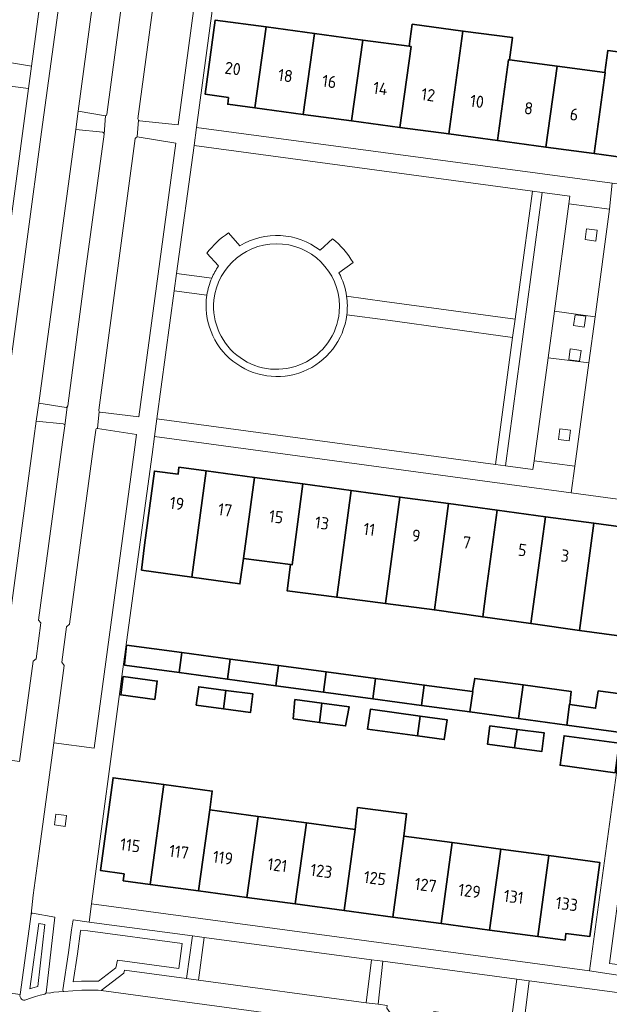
# Model space of a CAD drawing. Extents: x 150256 to 156914, y 461459 to 469481.
# Tile 585 of 656: x 154699 to 154764, y 467846 to 467956. Entities that reach past the tile are written whole.
import ezdxf
from ezdxf.enums import TextEntityAlignment as Align

# ---------------------------------------------------------------- set-up
doc = ezdxf.new("R2010")
doc.units = 0
doc.header["$LTSCALE"] = 0.75
for name, color, linetype, lineweight in [('B-RO-GR-BEPLANTING_CULTUUR_HEESTERS-GV', 251, 'CONTINUOUS', 18), ('B-RO-GR-GROENVOORZIENING-GV', 251, 'CONTINUOUS', 18), ('B-RO-OG-BEBOUWING-GV', 6, 'CONTINUOUS', 35), ('B-RO-OG-BEBOUWING-T18', 1, 'CONTINUOUS', 18), ('B-RO-OG-TERREIN_CULTUURSCHEIDING-GV', 251, 'CONTINUOUS', 18), ('B-RO-VH-VERHARDING_ASFALT-GV', 251, 'CONTINUOUS', 18), ('B-RO-VH-VERHARDING_BETON-GV', 251, 'CONTINUOUS', 18), ('B-RO-VH-VERHARDING_BETONSTRAATSTEEN-GV', 251, 'CONTINUOUS', 18), ('B-RO-VH-VERHARDING_HALFVERHARDING_GRIND-GV', 251, 'CONTINUOUS', 18), ('B-RO-VH-VERHARDING_TEGEL-GV', 251, 'CONTINUOUS', 18), ('B-RO-VH-VERHARDING_TEGEL_RUBBER-GV', 251, 'CONTINUOUS', 18)]:
    doc.layers.add(name, color=color, linetype=linetype, lineweight=lineweight)
doc.styles.add('NLCS-ISO-M200-T18', font='NLCS-ISO.ttf', dxfattribs={"height": 360})

msp = doc.modelspace()

# ---------------------------------------------------------------- linework, layer by layer
at = {"layer": 'B-RO-GR-BEPLANTING_CULTUUR_HEESTERS-GV'}
msp.add_lwpolyline([(154755.898, 467906.652), (154757.436, 467918.058), (154758.136, 467923.244), (154759.742, 467935.151), (154759.846, 467935.988), (154756.794, 467936.401), (154752.713, 467906.111), (154755.735, 467905.704)], close=True, dxfattribs=at)
msp.add_lwpolyline([(154755.898, 467906.652), (154757.436, 467918.058), (154758.136, 467923.244), (154759.742, 467935.151), (154759.846, 467935.988), (154756.794, 467936.401), (154752.713, 467906.111), (154755.735, 467905.704)], close=True, dxfattribs=at)
at = {"layer": 'B-RO-GR-GROENVOORZIENING-GV'}
for points in [[(154761.529, 467931.179), (154762.718, 467931.017), (154762.878, 467932.208), (154761.689, 467932.367)], [(154761.529, 467931.179), (154762.718, 467931.017), (154762.878, 467932.208), (154761.689, 467932.367)], [(154760.263, 467921.65), (154761.452, 467921.488), (154761.612, 467922.679), (154760.423, 467922.838)], [(154760.263, 467921.65), (154761.452, 467921.488), (154761.612, 467922.679), (154760.423, 467922.838)], [(154759.738, 467917.869), (154760.927, 467917.707), (154761.087, 467918.898), (154759.898, 467919.057)], [(154759.738, 467917.869), (154760.927, 467917.707), (154761.087, 467918.898), (154759.898, 467919.057)], [(154758.59, 467909.029), (154759.779, 467908.867), (154759.939, 467910.058), (154758.75, 467910.217)], [(154758.59, 467909.029), (154759.779, 467908.867), (154759.939, 467910.058), (154758.75, 467910.217)], [(154702.808, 467866.314), (154703.999, 467866.163), (154704.149, 467867.355), (154702.959, 467867.503)], [(154702.808, 467866.314), (154703.999, 467866.163), (154704.149, 467867.355), (154702.959, 467867.503)]]:
    msp.add_lwpolyline(points, close=True, dxfattribs=at)
at = {"layer": 'B-RO-OG-BEBOUWING-GV'}
for points in [[(154724.986, 467945.762), (154726.226, 467954.733), (154720.597, 467955.493), (154719.489, 467947.285), (154722.061, 467946.913), (154721.981, 467946.166)], [(154724.986, 467945.762), (154726.226, 467954.733), (154720.597, 467955.493), (154719.489, 467947.285), (154722.061, 467946.913), (154721.981, 467946.166)], [(154726.226, 467954.733), (154724.986, 467945.762), (154730.336, 467945.042), (154731.568, 467954.013)], [(154726.226, 467954.733), (154724.986, 467945.762), (154730.336, 467945.042), (154731.568, 467954.013)], [(154742.072, 467952.595), (154742.271, 467952.568), (154741.042, 467943.602), (154746.446, 467942.875), (154747.68, 467951.838), (154748.017, 467954.285), (154742.398, 467955.038)], [(154742.072, 467952.595), (154742.271, 467952.568), (154741.042, 467943.602), (154746.446, 467942.875), (154747.68, 467951.838), (154748.017, 467954.285), (154742.398, 467955.038)], [(154735.692, 467944.322), (154736.93, 467953.289), (154731.568, 467954.013), (154730.336, 467945.042)], [(154735.692, 467944.322), (154736.93, 467953.289), (154731.568, 467954.013), (154730.336, 467945.042)], [(154751.847, 467942.148), (154753.074, 467951.11), (154753.159, 467951.099), (154753.506, 467953.549), (154748.017, 467954.285), (154747.68, 467951.838), (154746.446, 467942.875)], [(154751.847, 467942.148), (154753.074, 467951.11), (154753.159, 467951.099), (154753.506, 467953.549), (154748.017, 467954.285), (154747.68, 467951.838), (154746.446, 467942.875)], [(154741.042, 467943.602), (154742.271, 467952.568), (154742.072, 467952.595), (154736.93, 467953.289), (154735.692, 467944.322)], [(154741.042, 467943.602), (154742.271, 467952.568), (154742.072, 467952.595), (154736.93, 467953.289), (154735.692, 467944.322)], [(154767.907, 467939.988), (154769.136, 467948.943), (154769.378, 467950.706), (154769.319, 467950.714), (154769.446, 467951.422), (154764.041, 467952.125), (154763.72, 467949.674), (154763.777, 467949.666), (154762.552, 467940.708)], [(154767.907, 467939.988), (154769.136, 467948.943), (154769.378, 467950.706), (154769.319, 467950.714), (154769.446, 467951.422), (154764.041, 467952.125), (154763.72, 467949.674), (154763.777, 467949.666), (154762.552, 467940.708)], [(154758.433, 467950.387), (154753.159, 467951.099), (154753.074, 467951.11), (154751.847, 467942.148), (154757.2, 467941.428)], [(154758.433, 467950.387), (154753.159, 467951.099), (154753.074, 467951.11), (154751.847, 467942.148), (154757.2, 467941.428)], [(154758.433, 467950.387), (154757.2, 467941.428), (154762.552, 467940.708), (154763.777, 467949.666), (154763.72, 467949.674)], [(154758.433, 467950.387), (154757.2, 467941.428), (154762.552, 467940.708), (154763.777, 467949.666), (154763.72, 467949.674)], [(154718.015, 467893.771), (154719.581, 467905.54), (154716.569, 467905.947), (154716.491, 467905.174), (154713.866, 467905.523), (154712.776, 467897.329), (154712.439, 467894.547)], [(154718.015, 467893.771), (154719.581, 467905.54), (154716.569, 467905.947), (154716.491, 467905.174), (154713.866, 467905.523), (154712.776, 467897.329), (154712.439, 467894.547)], [(154724.931, 467904.818), (154719.581, 467905.54), (154718.015, 467893.771), (154723.331, 467893.032), (154723.738, 467895.854)], [(154724.931, 467904.818), (154719.581, 467905.54), (154718.015, 467893.771), (154723.331, 467893.032), (154723.738, 467895.854)], [(154730.285, 467904.096), (154724.931, 467904.818), (154723.738, 467895.854), (154728.912, 467895.158), (154729.095, 467895.133)], [(154730.285, 467904.096), (154724.931, 467904.818), (154723.738, 467895.854), (154728.912, 467895.158), (154729.095, 467895.133)], [(154734.054, 467891.554), (154735.633, 467903.374), (154730.285, 467904.096), (154729.095, 467895.133), (154728.912, 467895.158), (154728.547, 467892.274)], [(154734.054, 467891.554), (154735.633, 467903.374), (154730.285, 467904.096), (154729.095, 467895.133), (154728.912, 467895.158), (154728.547, 467892.274)], [(154735.633, 467903.374), (154734.054, 467891.554), (154739.462, 467890.847), (154741.035, 467902.645)], [(154735.633, 467903.374), (154734.054, 467891.554), (154739.462, 467890.847), (154741.035, 467902.645)], [(154741.035, 467902.645), (154739.462, 467890.847), (154744.857, 467890.141), (154745.235, 467892.962), (154746.434, 467901.916)], [(154741.035, 467902.645), (154739.462, 467890.847), (154744.857, 467890.141), (154745.235, 467892.962), (154746.434, 467901.916)], [(154751.788, 467901.193), (154746.434, 467901.916), (154745.235, 467892.962), (154744.857, 467890.141), (154750.212, 467889.373), (154750.212, 467889.374), (154750.594, 467892.241)], [(154751.788, 467901.193), (154746.434, 467901.916), (154745.235, 467892.962), (154744.857, 467890.141), (154750.212, 467889.373), (154750.212, 467889.374), (154750.594, 467892.241)], [(154755.545, 467888.626), (154757.137, 467900.471), (154751.788, 467901.193), (154750.594, 467892.241), (154750.212, 467889.374)], [(154755.545, 467888.626), (154757.137, 467900.471), (154751.788, 467901.193), (154750.594, 467892.241), (154750.212, 467889.374)], [(154755.545, 467888.626), (154760.908, 467887.874), (154762.491, 467899.749), (154757.137, 467900.471)], [(154755.545, 467888.626), (154760.908, 467887.874), (154762.491, 467899.749), (154757.137, 467900.471)], [(154760.908, 467887.874), (154766.375, 467887.107), (154766.927, 467890.043), (154766.891, 467890.048), (154767.997, 467898.241), (154765.389, 467898.58), (154765.49, 467899.344), (154762.491, 467899.749)], [(154760.908, 467887.874), (154766.375, 467887.107), (154766.927, 467890.043), (154766.891, 467890.048), (154767.997, 467898.241), (154765.389, 467898.58), (154765.49, 467899.344), (154762.491, 467899.749)], [(154716.608, 467883.201), (154716.903, 467885.42), (154710.779, 467886.242), (154710.547, 467884.134), (154710.535, 467884.025)], [(154716.608, 467883.201), (154716.903, 467885.42), (154710.779, 467886.242), (154710.547, 467884.134), (154710.535, 467884.025)], [(154716.903, 467885.42), (154716.608, 467883.201), (154721.944, 467882.477), (154722.248, 467884.703)], [(154716.903, 467885.42), (154716.608, 467883.201), (154721.944, 467882.477), (154722.248, 467884.703)], [(154727.317, 467881.748), (154727.614, 467883.983), (154722.248, 467884.703), (154721.944, 467882.477)], [(154727.317, 467881.748), (154727.614, 467883.983), (154722.248, 467884.703), (154721.944, 467882.477)], [(154732.574, 467881.034), (154732.89, 467883.275), (154727.614, 467883.983), (154727.317, 467881.748)], [(154732.574, 467881.034), (154732.89, 467883.275), (154727.614, 467883.983), (154727.317, 467881.748)], [(154713.903, 467880.215), (154714.182, 467882.249), (154710.411, 467882.76), (154710.132, 467880.726)], [(154713.903, 467880.215), (154714.182, 467882.249), (154710.411, 467882.76), (154710.132, 467880.726)], [(154738.055, 467880.29), (154738.355, 467882.541), (154732.89, 467883.275), (154732.574, 467881.034)], [(154738.055, 467880.29), (154738.355, 467882.541), (154732.89, 467883.275), (154732.574, 467881.034)], [(154721.519, 467879.188), (154721.783, 467881.231), (154718.776, 467881.637), (154718.501, 467879.595)], [(154721.519, 467879.188), (154721.783, 467881.231), (154718.776, 467881.637), (154718.501, 467879.595)], [(154738.355, 467882.541), (154738.055, 467880.29), (154743.423, 467879.562), (154743.739, 467881.819)], [(154738.355, 467882.541), (154738.055, 467880.29), (154743.423, 467879.562), (154743.739, 467881.819)], [(154748.764, 467878.837), (154749.102, 467881.1), (154749.069, 467881.104), (154743.739, 467881.819), (154743.423, 467879.562)], [(154748.764, 467878.837), (154749.102, 467881.1), (154749.069, 467881.104), (154743.739, 467881.819), (154743.423, 467879.562)], [(154754.181, 467878.102), (154754.678, 467881.824), (154749.319, 467882.545), (154749.069, 467881.104), (154749.102, 467881.1), (154748.764, 467878.837)], [(154754.181, 467878.102), (154754.678, 467881.824), (154749.319, 467882.545), (154749.069, 467881.104), (154749.102, 467881.1), (154748.764, 467878.837)], [(154754.181, 467878.102), (154759.509, 467877.379), (154759.816, 467879.683), (154759.859, 467879.678), (154759.964, 467880.788), (154759.994, 467881.11), (154754.678, 467881.824)], [(154754.181, 467878.102), (154759.509, 467877.379), (154759.816, 467879.683), (154759.859, 467879.678), (154759.964, 467880.788), (154759.994, 467881.11), (154754.678, 467881.824)], [(154721.519, 467879.188), (154724.502, 467878.785), (154724.777, 467880.827), (154721.783, 467881.231)], [(154721.519, 467879.188), (154724.502, 467878.785), (154724.777, 467880.827), (154721.783, 467881.231)], [(154759.509, 467877.379), (154765.48, 467876.569), (154765.506, 467876.771), (154766.021, 467880.758), (154762.994, 467881.164), (154762.697, 467879.245), (154759.859, 467879.678), (154759.816, 467879.683)], [(154759.509, 467877.379), (154765.48, 467876.569), (154765.506, 467876.771), (154766.021, 467880.758), (154762.994, 467881.164), (154762.697, 467879.245), (154759.859, 467879.678), (154759.816, 467879.683)], [(154732.138, 467877.686), (154732.413, 467879.798), (154729.418, 467880.205), (154729.23, 467878.087)], [(154732.138, 467877.686), (154732.413, 467879.798), (154729.418, 467880.205), (154729.23, 467878.087)], [(154732.413, 467879.798), (154732.138, 467877.686), (154735.03, 467877.287), (154735.424, 467879.389)], [(154732.413, 467879.798), (154732.138, 467877.686), (154735.03, 467877.287), (154735.424, 467879.389)], [(154743, 467876.184), (154743.275, 467878.378), (154737.781, 467879.131), (154737.457, 467876.942)], [(154743, 467876.184), (154743.275, 467878.378), (154737.781, 467879.131), (154737.457, 467876.942)], [(154743, 467876.184), (154745.956, 467875.778), (154746.268, 467877.967), (154743.275, 467878.378)], [(154743, 467876.184), (154745.956, 467875.778), (154746.268, 467877.967), (154743.275, 467878.378)], [(154753.717, 467874.863), (154754.009, 467876.903), (154751.009, 467877.295), (154750.743, 467875.252)], [(154753.717, 467874.863), (154754.009, 467876.903), (154751.009, 467877.295), (154750.743, 467875.252)], [(154753.717, 467874.863), (154756.754, 467874.466), (154757.02, 467876.509), (154754.009, 467876.903)], [(154753.717, 467874.863), (154756.754, 467874.466), (154757.02, 467876.509), (154754.009, 467876.903)], [(154765.301, 467875.368), (154759.208, 467876.203), (154758.775, 467872.932), (154764.869, 467872.096)], [(154765.301, 467875.368), (154759.208, 467876.203), (154758.775, 467872.932), (154764.869, 467872.096)], [(154713.408, 467859.73), (154714.917, 467870.786), (154709.287, 467871.544), (154707.891, 467861.277), (154710.503, 467860.897), (154710.417, 467860.132)], [(154713.408, 467859.73), (154714.917, 467870.786), (154709.287, 467871.544), (154707.891, 467861.277), (154710.503, 467860.897), (154710.417, 467860.132)], [(154714.917, 467870.786), (154713.408, 467859.73), (154718.758, 467859.01), (154719.985, 467867.984), (154720.269, 467870.065)], [(154714.917, 467870.786), (154713.408, 467859.73), (154718.758, 467859.01), (154719.985, 467867.984), (154720.269, 467870.065)], [(154724.109, 467858.29), (154725.337, 467867.263), (154719.985, 467867.984), (154718.758, 467859.01)], [(154724.109, 467858.29), (154725.337, 467867.263), (154719.985, 467867.984), (154718.758, 467859.01)], [(154736.082, 467865.816), (154734.857, 467856.844), (154740.259, 467856.117), (154741.491, 467865.088), (154741.775, 467867.553), (154736.363, 467868.234)], [(154736.082, 467865.816), (154734.857, 467856.844), (154740.259, 467856.117), (154741.491, 467865.088), (154741.775, 467867.553), (154736.363, 467868.234)], [(154725.337, 467867.263), (154724.109, 467858.29), (154729.459, 467857.57), (154730.688, 467866.543)], [(154725.337, 467867.263), (154724.109, 467858.29), (154729.459, 467857.57), (154730.688, 467866.543)], [(154734.857, 467856.844), (154736.082, 467865.816), (154730.688, 467866.543), (154729.459, 467857.57)], [(154734.857, 467856.844), (154736.082, 467865.816), (154730.688, 467866.543), (154729.459, 467857.57)], [(154745.606, 467855.397), (154746.832, 467864.368), (154741.491, 467865.088), (154740.259, 467856.117)], [(154745.606, 467855.397), (154746.832, 467864.368), (154741.491, 467865.088), (154740.259, 467856.117)], [(154746.832, 467864.368), (154745.606, 467855.397), (154750.959, 467854.677), (154752.194, 467863.646)], [(154746.832, 467864.368), (154745.606, 467855.397), (154750.959, 467854.677), (154752.194, 467863.646)], [(154756.305, 467853.958), (154757.533, 467862.927), (154752.194, 467863.646), (154750.959, 467854.677)], [(154756.305, 467853.958), (154757.533, 467862.927), (154752.194, 467863.646), (154750.959, 467854.677)], [(154757.533, 467862.927), (154756.305, 467853.958), (154759.321, 467853.552), (154759.424, 467854.294), (154762.045, 467853.955), (154763.155, 467862.17)], [(154757.533, 467862.927), (154756.305, 467853.958), (154759.321, 467853.552), (154759.424, 467854.294), (154762.045, 467853.955), (154763.155, 467862.17)]]:
    msp.add_lwpolyline(points, close=True, dxfattribs=at)
at = {"layer": 'B-RO-OG-TERREIN_CULTUURSCHEIDING-GV'}
for points in [[(154715.303, 467996.831), (154712.372, 467997.109), (154705.436, 467945.391), (154708.449, 467944.889), (154708.57, 467944.967), (154708.597, 467945.038), (154715.51, 467996.584)], [(154715.303, 467996.831), (154712.372, 467997.109), (154705.436, 467945.391), (154708.449, 467944.889), (154708.57, 467944.967), (154708.597, 467945.038), (154715.51, 467996.584)], [(154718.978, 467996.081), (154712.042, 467944.565), (154712.057, 467944.485), (154712.096, 467944.413), (154712.152, 467944.362), (154712.221, 467944.331), (154716.486, 467943.894), (154723.428, 467995.574), (154719.182, 467996.27)], [(154718.978, 467996.081), (154712.042, 467944.565), (154712.057, 467944.485), (154712.096, 467944.413), (154712.152, 467944.362), (154712.221, 467944.331), (154716.486, 467943.894), (154723.428, 467995.574), (154719.182, 467996.27)], [(154708.15, 467943.068), (154705.157, 467943.37), (154701.072, 467913.044)], [(154708.15, 467943.068), (154705.157, 467943.37), (154701.072, 467913.044)], [(154701.072, 467913.044), (154704.089, 467912.567), (154704.211, 467912.642), (154704.265, 467912.758), (154706.118, 467926.874), (154708.303, 467942.85)], [(154701.072, 467913.044), (154704.089, 467912.567), (154704.211, 467912.642), (154704.265, 467912.758), (154706.118, 467926.874), (154708.303, 467942.85)], [(154711.751, 467942.382), (154707.694, 467912.281), (154707.704, 467912.198), (154707.742, 467912.123)], [(154711.751, 467942.382), (154707.694, 467912.281), (154707.704, 467912.198), (154707.742, 467912.123)], [(154707.742, 467912.123), (154707.801, 467912.068), (154707.875, 467912.036), (154712.144, 467911.551), (154716.231, 467941.859), (154711.96, 467942.558)], [(154707.742, 467912.123), (154707.801, 467912.068), (154707.875, 467912.036), (154712.144, 467911.551), (154716.231, 467941.859), (154711.96, 467942.558)], [(154735.14, 467924.898), (154739.325, 467924.298), (154753.792, 467922.359), (154755.704, 467936.548), (154718.247, 467941.61), (154716.317, 467927.432), (154720.216, 467926.901)], [(154735.14, 467924.898), (154739.325, 467924.298), (154753.792, 467922.359), (154755.704, 467936.548), (154718.247, 467941.61), (154716.317, 467927.432), (154720.216, 467926.901)], [(154722.06, 467931.918), (154723.322, 467930.482)], [(154722.06, 467931.918), (154723.322, 467930.482)], [(154732.199, 467929.992), (154733.59, 467931.261)], [(154732.199, 467929.992), (154733.59, 467931.261)], [(154720.962, 467928.258), (154719.679, 467929.68)], [(154720.962, 467928.258), (154719.679, 467929.68)], [(154735.852, 467928.649), (154734.292, 467927.502)], [(154735.852, 467928.649), (154734.292, 467927.502)], [(154719.672, 467925.022), (154716.054, 467925.492), (154714.125, 467911.317), (154714.13, 467911.316), (154751.623, 467906.259), (154753.52, 467920.34), (154739.685, 467922.238), (154735.163, 467922.84)], [(154719.672, 467925.022), (154716.054, 467925.492), (154714.125, 467911.317), (154714.13, 467911.316), (154751.623, 467906.259), (154753.52, 467920.34), (154739.685, 467922.238), (154735.163, 467922.84)], [(154735.163, 467922.84), (154739.685, 467922.238), (154753.52, 467920.34), (154753.792, 467922.359), (154739.325, 467924.298), (154735.14, 467924.898)], [(154735.163, 467922.84), (154739.685, 467922.238), (154753.52, 467920.34), (154753.792, 467922.359), (154739.325, 467924.298), (154735.14, 467924.898)], [(154700.521, 467909.138), (154695.751, 467873.776), (154698.931, 467873.354), (154700.429, 467884.46), (154700.759, 467884.716), (154701.307, 467888.696), (154701.043, 467889.023), (154703.683, 467908.711), (154703.93, 467910.549)], [(154700.521, 467909.138), (154695.751, 467873.776), (154698.931, 467873.354), (154700.429, 467884.46), (154700.759, 467884.716), (154701.307, 467888.696), (154701.043, 467889.023), (154703.683, 467908.711), (154703.93, 467910.549)], [(154703.774, 467910.768), (154700.779, 467911.051), (154700.521, 467909.138)], [(154703.774, 467910.768), (154700.779, 467911.051), (154700.521, 467909.138)], [(154707.364, 467910.067), (154707.119, 467908.243), (154704.479, 467888.551), (154704.141, 467888.272), (154703.606, 467884.335), (154703.871, 467883.98), (154702.721, 467875.433), (154707.195, 467874.83), (154711.605, 467907.631)], [(154707.364, 467910.067), (154707.119, 467908.243), (154704.479, 467888.551), (154704.141, 467888.272), (154703.606, 467884.335), (154703.871, 467883.98), (154702.721, 467875.433), (154707.195, 467874.83), (154711.605, 467907.631)], [(154711.605, 467907.631), (154711.868, 467909.585), (154707.565, 467910.235)], [(154711.605, 467907.631), (154711.868, 467909.585), (154707.565, 467910.235)], [(154701.879, 467847.722), (154702.838, 467856.115), (154700.382, 467856.547), (154700.308, 467856.527), (154700.214, 467856.423), (154698.99, 467847.541), (154698.987, 467847.52)], [(154701.879, 467847.722), (154702.838, 467856.115), (154700.382, 467856.547), (154700.308, 467856.527), (154700.214, 467856.423), (154698.99, 467847.541), (154698.987, 467847.52)], [(154703.853, 467847.854), (154704.832, 467847.947), (154705.813, 467848.003), (154706.732, 467848.021), (154707.652, 467848.004), (154707.96, 467847.962), (154710.481, 467849.899), (154710.555, 467850.229), (154717.404, 467849.304), (154718.071, 467854.033), (154706.63, 467855.562), (154704.88, 467855.795), (154704.697, 467854.705), (154704.368, 467852.196), (154703.71, 467848.036)], [(154703.853, 467847.854), (154704.832, 467847.947), (154705.813, 467848.003), (154706.732, 467848.021), (154707.652, 467848.004), (154707.96, 467847.962), (154710.481, 467849.899), (154710.555, 467850.229), (154717.404, 467849.304), (154718.071, 467854.033), (154706.63, 467855.562), (154704.88, 467855.795), (154704.697, 467854.705), (154704.368, 467852.196), (154703.71, 467848.036)], [(154768.401, 467845.381), (154768.689, 467847.271), (154755.347, 467849.053), (154754.74, 467844.291), (154762.047, 467843.28), (154762.012, 467842.92), (154763.986, 467840.448), (154764.868, 467840.345)], [(154768.401, 467845.381), (154768.689, 467847.271), (154755.347, 467849.053), (154754.74, 467844.291), (154762.047, 467843.28), (154762.012, 467842.92), (154763.986, 467840.448), (154764.868, 467840.345)], [(154699.648, 467846.94), (154700.16, 467847.138), (154700.699, 467847.318), (154701.212, 467847.458), (154701.732, 467847.569)], [(154699.648, 467846.94), (154700.16, 467847.138), (154700.699, 467847.318), (154701.212, 467847.458), (154701.732, 467847.569)]]:
    msp.add_lwpolyline(points, dxfattribs=at)
for points in [[(154708.303, 467942.85, 0.2885259), (154708.15, 467943.068)], [(154708.303, 467942.85, 0.2885259), (154708.15, 467943.068)], [(154711.96, 467942.558, 0.2778842), (154711.751, 467942.382)], [(154711.96, 467942.558, 0.2778842), (154711.751, 467942.382)], [(154719.679, 467929.68, -0.0816149), (154722.06, 467931.918)], [(154719.679, 467929.68, -0.0816149), (154722.06, 467931.918)], [(154723.322, 467930.482, -0.3124922), (154732.199, 467929.992)], [(154723.322, 467930.482, -0.3124922), (154732.199, 467929.992)], [(154733.59, 467931.261, -0.0923513), (154735.852, 467928.649)], [(154733.59, 467931.261, -0.0923513), (154735.852, 467928.649)], [(154720.216, 467926.901, -0.0488598), (154720.962, 467928.258)], [(154720.216, 467926.901, -0.0488598), (154720.962, 467928.258)], [(154734.292, 467927.502, -0.0882239), (154735.14, 467924.898)], [(154734.292, 467927.502, -0.0882239), (154735.14, 467924.898)], [(154730.336, 467916.56, -0.5791118), (154719.672, 467925.022)], [(154730.336, 467916.56, -0.5791118), (154719.672, 467925.022)], [(154735.14, 467924.898, -0.066572), (154735.163, 467922.84)], [(154735.14, 467924.898, -0.066572), (154735.163, 467922.84)], [(154735.163, 467922.84, -0.2721653), (154730.336, 467916.56)], [(154735.163, 467922.84, -0.2721653), (154730.336, 467916.56)], [(154703.93, 467910.549, 0.3817607), (154703.774, 467910.768)], [(154703.93, 467910.549, 0.3817607), (154703.774, 467910.768)], [(154707.565, 467910.235, 0.4257073), (154707.364, 467910.067)], [(154707.565, 467910.235, 0.4257073), (154707.364, 467910.067)], [(154703.71, 467848.036, 0.1765548), (154703.747, 467847.918)], [(154703.71, 467848.036, 0.1765548), (154703.747, 467847.918)], [(154703.747, 467847.918, 0.1883643), (154703.853, 467847.854)], [(154703.747, 467847.918, 0.1883643), (154703.853, 467847.854)], [(154698.987, 467847.52, 0.1394793), (154699.003, 467847.262)], [(154698.987, 467847.52, 0.1394793), (154699.003, 467847.262)], [(154699.003, 467847.262, 0.1413031), (154699.158, 467847.028)], [(154699.003, 467847.262, 0.1413031), (154699.158, 467847.028)], [(154699.158, 467847.028, 0.1470239), (154699.391, 467846.916)], [(154699.158, 467847.028, 0.1470239), (154699.391, 467846.916)], [(154699.391, 467846.916, 0.1399477), (154699.648, 467846.94)], [(154699.391, 467846.916, 0.1399477), (154699.648, 467846.94)], [(154701.732, 467847.569, 0.2133825), (154701.879, 467847.722)], [(154701.732, 467847.569, 0.2133825), (154701.879, 467847.722)]]:
    msp.add_lwpolyline(points, format="xyb", dxfattribs=at)
for points in [[(154700.086, 467848.168), (154701.084, 467855.408), (154701.738, 467855.293), (154700.953, 467848.424), (154700.409, 467848.275)], [(154700.086, 467848.168), (154700.409, 467848.275), (154700.953, 467848.424), (154701.738, 467855.293), (154701.084, 467855.408)], [(154700.086, 467848.168), (154701.084, 467855.408), (154701.738, 467855.293), (154700.953, 467848.424), (154700.409, 467848.275)], [(154700.086, 467848.168), (154700.409, 467848.275), (154700.953, 467848.424), (154701.738, 467855.293), (154701.084, 467855.408)], [(154706.498, 467854.571), (154716.94, 467853.175), (154716.553, 467850.428), (154709.78, 467851.343), (154709.584, 467850.471), (154707.675, 467849.004), (154706.731, 467849.021), (154705.775, 467849.002), (154704.867, 467848.951), (154705.358, 467852.053), (154705.686, 467854.557), (154705.706, 467854.676)], [(154706.498, 467854.571), (154705.706, 467854.676), (154705.686, 467854.557), (154705.358, 467852.053), (154704.867, 467848.951), (154705.775, 467849.002), (154706.731, 467849.021), (154707.675, 467849.004), (154709.584, 467850.471), (154709.78, 467851.343), (154716.553, 467850.428), (154716.94, 467853.175)], [(154706.498, 467854.571), (154716.94, 467853.175), (154716.553, 467850.428), (154709.78, 467851.343), (154709.584, 467850.471), (154707.675, 467849.004), (154706.731, 467849.021), (154705.775, 467849.002), (154704.867, 467848.951), (154705.358, 467852.053), (154705.686, 467854.557), (154705.706, 467854.676)], [(154706.498, 467854.571), (154705.706, 467854.676), (154705.686, 467854.557), (154705.358, 467852.053), (154704.867, 467848.951), (154705.775, 467849.002), (154706.731, 467849.021), (154707.675, 467849.004), (154709.584, 467850.471), (154709.78, 467851.343), (154716.553, 467850.428), (154716.94, 467853.175)], [(154719.354, 467853.862), (154718.732, 467849.123), (154737.311, 467846.617), (154737.904, 467851.384)], [(154719.354, 467853.862), (154718.732, 467849.123), (154737.311, 467846.617), (154737.904, 467851.384)], [(154738.633, 467846.445), (154739.642, 467846.315), (154739.593, 467846.009), (154741.39, 467843.515), (154741.432, 467843.456), (154742.167, 467843.361), (154742.252, 467843.424), (154744.752, 467845.291), (154744.807, 467845.64), (154753.345, 467844.47), (154753.983, 467849.235), (154739.15, 467851.217)], [(154738.633, 467846.445), (154739.642, 467846.315), (154739.593, 467846.009), (154741.39, 467843.515), (154741.432, 467843.456), (154742.167, 467843.361), (154742.252, 467843.424), (154744.752, 467845.291), (154744.807, 467845.64), (154753.345, 467844.47), (154753.983, 467849.235), (154739.15, 467851.217)]]:
    msp.add_lwpolyline(points, close=True, dxfattribs=at)
at = {"layer": 'B-RO-VH-VERHARDING_ASFALT-GV'}
for points in [[(154698.987, 467847.52), (154698.99, 467847.541), (154695.5, 467847.995), (154695.195, 467845.779), (154696.019, 467843.705)], [(154698.987, 467847.52), (154698.99, 467847.541), (154695.5, 467847.995), (154695.195, 467845.779), (154696.019, 467843.705)], [(154703.747, 467847.918), (154703.301, 467847.835), (154702.745, 467847.777), (154702.234, 467847.693), (154701.879, 467847.722)], [(154703.747, 467847.918), (154703.301, 467847.835), (154702.745, 467847.777), (154702.234, 467847.693), (154701.879, 467847.722)], [(154774.892, 467839.575), (154764.868, 467840.345), (154763.986, 467840.448), (154761.192, 467840.774), (154745.705, 467842.901), (154742.167, 467843.361), (154741.432, 467843.456), (154734.379, 467844.373), (154707.96, 467847.962), (154707.652, 467848.004), (154706.732, 467848.021), (154705.813, 467848.003), (154704.832, 467847.947), (154703.853, 467847.854)], [(154774.892, 467839.575), (154764.868, 467840.345), (154763.986, 467840.448), (154761.192, 467840.774), (154745.705, 467842.901), (154742.167, 467843.361), (154741.432, 467843.456), (154734.379, 467844.373), (154707.96, 467847.962), (154707.652, 467848.004), (154706.732, 467848.021), (154705.813, 467848.003), (154704.832, 467847.947), (154703.853, 467847.854)], [(154701.732, 467847.569), (154701.212, 467847.458), (154700.699, 467847.318), (154700.16, 467847.138), (154699.648, 467846.94)], [(154701.732, 467847.569), (154701.212, 467847.458), (154700.699, 467847.318), (154700.16, 467847.138), (154699.648, 467846.94)]]:
    msp.add_lwpolyline(points, dxfattribs=at)
for points in [[(154703.853, 467847.854, -0.1883643), (154703.747, 467847.918)], [(154703.853, 467847.854, -0.1883643), (154703.747, 467847.918)], [(154699.003, 467847.262, -0.1394793), (154698.987, 467847.52)], [(154699.003, 467847.262, -0.1394793), (154698.987, 467847.52)], [(154699.158, 467847.028, -0.1413031), (154699.003, 467847.262)], [(154699.158, 467847.028, -0.1413031), (154699.003, 467847.262)], [(154699.391, 467846.916, -0.1470239), (154699.158, 467847.028)], [(154699.391, 467846.916, -0.1470239), (154699.158, 467847.028)], [(154699.648, 467846.94, -0.1399477), (154699.391, 467846.916)], [(154699.648, 467846.94, -0.1399477), (154699.391, 467846.916)], [(154701.879, 467847.722, -0.2133825), (154701.732, 467847.569)], [(154701.879, 467847.722, -0.2133825), (154701.732, 467847.569)]]:
    msp.add_lwpolyline(points, format="xyb", dxfattribs=at)
at = {"layer": 'B-RO-VH-VERHARDING_BETON-GV'}
for points in [[(154715.51, 467996.584), (154708.597, 467945.038), (154708.57, 467944.967), (154708.449, 467944.889), (154708.303, 467942.85), (154706.118, 467926.874), (154704.265, 467912.758), (154704.211, 467912.642), (154703.93, 467910.549), (154703.683, 467908.711), (154701.043, 467889.023), (154701.307, 467888.696), (154700.759, 467884.716), (154700.429, 467884.46), (154698.931, 467873.354)], [(154715.51, 467996.584), (154708.597, 467945.038), (154708.57, 467944.967), (154708.449, 467944.889), (154708.303, 467942.85), (154706.118, 467926.874), (154704.265, 467912.758), (154704.211, 467912.642), (154703.93, 467910.549), (154703.683, 467908.711), (154701.043, 467889.023), (154701.307, 467888.696), (154700.759, 467884.716), (154700.429, 467884.46), (154698.931, 467873.354)], [(154711.96, 467942.558), (154712.096, 467944.413), (154712.057, 467944.485), (154712.042, 467944.565), (154718.978, 467996.081)], [(154711.96, 467942.558), (154712.096, 467944.413), (154712.057, 467944.485), (154712.042, 467944.565), (154718.978, 467996.081)], [(154707.565, 467910.235), (154707.742, 467912.123), (154707.704, 467912.198), (154707.694, 467912.281), (154711.751, 467942.382)], [(154707.565, 467910.235), (154707.742, 467912.123), (154707.704, 467912.198), (154707.694, 467912.281), (154711.751, 467942.382)], [(154695.5, 467847.995), (154698.99, 467847.541), (154700.214, 467856.423), (154700.457, 467858.553), (154701.104, 467863.427), (154702.721, 467875.433), (154703.871, 467883.98), (154703.606, 467884.335), (154704.141, 467888.272), (154704.479, 467888.551), (154707.119, 467908.243), (154707.364, 467910.067)], [(154695.5, 467847.995), (154698.99, 467847.541), (154700.214, 467856.423), (154700.457, 467858.553), (154701.104, 467863.427), (154702.721, 467875.433), (154703.871, 467883.98), (154703.606, 467884.335), (154704.141, 467888.272), (154704.479, 467888.551), (154707.119, 467908.243), (154707.364, 467910.067)]]:
    msp.add_lwpolyline(points, dxfattribs=at)
for points in [[(154711.751, 467942.382, -0.2778842), (154711.96, 467942.558)], [(154711.751, 467942.382, -0.2778842), (154711.96, 467942.558)], [(154707.364, 467910.067, -0.4257073), (154707.565, 467910.235)], [(154707.364, 467910.067, -0.4257073), (154707.565, 467910.235)]]:
    msp.add_lwpolyline(points, format="xyb", dxfattribs=at)
at = {"layer": 'B-RO-VH-VERHARDING_BETONSTRAATSTEEN-GV'}
for points in [[(154675.192, 467951.262), (154684.172, 467950.028), (154697.882, 467948.173), (154699.914, 467947.902), (154700.247, 467950.402), (154698.28, 467950.714), (154679.576, 467953.212), (154675.515, 467953.767)], [(154675.192, 467951.262), (154684.172, 467950.028), (154697.882, 467948.173), (154699.914, 467947.902), (154700.247, 467950.402), (154698.28, 467950.714), (154679.576, 467953.212), (154675.515, 467953.767)], [(154764.256, 467934.564), (154764.55, 467937.409), (154718.523, 467943.601), (154718.247, 467941.61), (154755.704, 467936.548), (154756.794, 467936.401), (154759.846, 467935.988), (154759.742, 467935.151)], [(154764.256, 467934.564), (154764.55, 467937.409), (154718.523, 467943.601), (154718.247, 467941.61), (154755.704, 467936.548), (154756.794, 467936.401), (154759.846, 467935.988), (154759.742, 467935.151)], [(154764.55, 467937.409), (154764.256, 467934.564), (154762.661, 467922.604), (154761.95, 467917.506), (154760.399, 467906.053), (154759.985, 467903.116), (154768.966, 467901.903), (154771.07, 467901.622), (154770.921, 467900.513), (154775.399, 467899.928), (154776.243, 467906.426), (154766.47, 467907.795), (154767.896, 467918.462), (154768.212, 467920.413), (154769.292, 467928.751), (154769.683, 467931.16), (154779.434, 467929.893), (154780.314, 467936.422), (154775.843, 467936.984), (154775.696, 467935.911), (154773.645, 467936.186)], [(154764.55, 467937.409), (154764.256, 467934.564), (154762.661, 467922.604), (154761.95, 467917.506), (154760.399, 467906.053), (154759.985, 467903.116), (154768.966, 467901.903), (154771.07, 467901.622), (154770.921, 467900.513), (154775.399, 467899.928), (154776.243, 467906.426), (154766.47, 467907.795), (154767.896, 467918.462), (154768.212, 467920.413), (154769.292, 467928.751), (154769.683, 467931.16), (154779.434, 467929.893), (154780.314, 467936.422), (154775.843, 467936.984), (154775.696, 467935.911), (154773.645, 467936.186)], [(154758.136, 467923.244), (154762.661, 467922.604), (154764.256, 467934.564), (154759.742, 467935.151)], [(154758.136, 467923.244), (154762.661, 467922.604), (154764.256, 467934.564), (154759.742, 467935.151)], [(154761.529, 467931.179), (154761.689, 467932.367), (154762.878, 467932.208), (154762.718, 467931.017)], [(154761.529, 467931.179), (154761.689, 467932.367), (154762.878, 467932.208), (154762.718, 467931.017)], [(154762.661, 467922.604), (154758.136, 467923.244), (154757.436, 467918.058), (154761.95, 467917.506)], [(154762.661, 467922.604), (154758.136, 467923.244), (154757.436, 467918.058), (154761.95, 467917.506)], [(154760.263, 467921.65), (154760.423, 467922.838), (154761.612, 467922.679), (154761.452, 467921.488)], [(154760.263, 467921.65), (154760.423, 467922.838), (154761.612, 467922.679), (154761.452, 467921.488)], [(154759.738, 467917.869), (154759.898, 467919.057), (154761.087, 467918.898), (154760.927, 467917.707)], [(154759.738, 467917.869), (154759.898, 467919.057), (154761.087, 467918.898), (154760.927, 467917.707)], [(154757.436, 467918.058), (154755.898, 467906.652), (154760.399, 467906.053), (154761.95, 467917.506)], [(154757.436, 467918.058), (154755.898, 467906.652), (154760.399, 467906.053), (154761.95, 467917.506)], [(154759.985, 467903.116), (154760.399, 467906.053), (154755.898, 467906.652), (154755.735, 467905.704), (154752.713, 467906.111), (154751.623, 467906.259), (154714.13, 467911.316), (154713.876, 467909.339)], [(154759.985, 467903.116), (154760.399, 467906.053), (154755.898, 467906.652), (154755.735, 467905.704), (154752.713, 467906.111), (154751.623, 467906.259), (154714.13, 467911.316), (154713.876, 467909.339)], [(154758.59, 467909.029), (154758.75, 467910.217), (154759.939, 467910.058), (154759.779, 467908.867)], [(154758.59, 467909.029), (154758.75, 467910.217), (154759.939, 467910.058), (154759.779, 467908.867)], [(154768.966, 467901.903), (154765.63, 467876.755), (154765.439, 467875.349), (154762.024, 467850.164), (154766.394, 467849.481), (154766.552, 467850.656), (154764.225, 467850.977), (154767.119, 467872.542), (154767.403, 467874.746), (154770.921, 467900.513), (154771.07, 467901.622)], [(154768.966, 467901.903), (154765.63, 467876.755), (154765.439, 467875.349), (154762.024, 467850.164), (154766.394, 467849.481), (154766.552, 467850.656), (154764.225, 467850.977), (154767.119, 467872.542), (154767.403, 467874.746), (154770.921, 467900.513), (154771.07, 467901.622)]]:
    msp.add_lwpolyline(points, close=True, dxfattribs=at)
for points in [[(154722.06, 467931.918, 0.0816149), (154719.679, 467929.68)], [(154722.06, 467931.918, 0.0816149), (154719.679, 467929.68)], [(154732.199, 467929.992, 0.3124922), (154723.322, 467930.482)], [(154732.199, 467929.992, 0.3124922), (154723.322, 467930.482)], [(154735.852, 467928.649, 0.0923513), (154733.59, 467931.261)], [(154735.852, 467928.649, 0.0923513), (154733.59, 467931.261)], [(154720.446, 467924.448, -0.9923658), (154734.331, 467923.139)], [(154720.446, 467924.448, -0.9923658), (154734.331, 467923.139)], [(154720.962, 467928.258, 0.0488598), (154720.216, 467926.901)], [(154720.962, 467928.258, 0.0488598), (154720.216, 467926.901)], [(154735.14, 467924.898, 0.0882239), (154734.292, 467927.502)], [(154735.14, 467924.898, 0.0882239), (154734.292, 467927.502)], [(154720.216, 467926.901, 0.061652), (154719.672, 467925.022)], [(154720.216, 467926.901, 0.061652), (154719.672, 467925.022)], [(154719.672, 467925.022, 0.5791118), (154730.336, 467916.56)], [(154719.672, 467925.022, 0.5791118), (154730.336, 467916.56)], [(154734.331, 467923.139, -1.0022978), (154720.446, 467924.448)], [(154734.331, 467923.139, -1.0022978), (154720.446, 467924.448)], [(154735.163, 467922.84, 0.066572), (154735.14, 467924.898)], [(154735.163, 467922.84, 0.066572), (154735.14, 467924.898)], [(154730.336, 467916.56, 0.2721653), (154735.163, 467922.84)], [(154730.336, 467916.56, 0.2721653), (154735.163, 467922.84)]]:
    msp.add_lwpolyline(points, format="xyb", dxfattribs=at)
for points in [[(154723.322, 467930.482), (154722.06, 467931.918)], [(154723.322, 467930.482), (154722.06, 467931.918)], [(154733.59, 467931.261), (154732.199, 467929.992)], [(154733.59, 467931.261), (154732.199, 467929.992)], [(154719.679, 467929.68), (154720.962, 467928.258)], [(154719.679, 467929.68), (154720.962, 467928.258)], [(154734.292, 467927.502), (154735.852, 467928.649)], [(154734.292, 467927.502), (154735.852, 467928.649)]]:
    msp.add_lwpolyline(points, dxfattribs=at)
at = {"layer": 'B-RO-VH-VERHARDING_HALFVERHARDING_GRIND-GV'}
for points in [[(154720.216, 467926.901), (154716.317, 467927.432), (154716.054, 467925.492)], [(154720.216, 467926.901), (154716.317, 467927.432), (154716.054, 467925.492)], [(154716.054, 467925.492), (154719.672, 467925.022)], [(154716.054, 467925.492), (154719.672, 467925.022)]]:
    msp.add_lwpolyline(points, dxfattribs=at)
msp.add_lwpolyline([(154719.672, 467925.022, -0.061652), (154720.216, 467926.901)], format="xyb", dxfattribs=at)
msp.add_lwpolyline([(154719.672, 467925.022, -0.061652), (154720.216, 467926.901)], format="xyb", dxfattribs=at)
at = {"layer": 'B-RO-VH-VERHARDING_TEGEL-GV'}
for points in [[(154707.617, 468005.078), (154706.931, 467999.924), (154706.629, 467997.903), (154700.253, 467950.401), (154700.247, 467950.402), (154699.914, 467947.902), (154694.843, 467909.911), (154694.455, 467907.389), (154688.093, 467860.147), (154690.154, 467859.866), (154690.29, 467860.796), (154696.639, 467908.12), (154696.849, 467909.64)], [(154707.617, 468005.078), (154706.931, 467999.924), (154706.629, 467997.903), (154700.253, 467950.401), (154700.247, 467950.402), (154699.914, 467947.902), (154694.843, 467909.911), (154694.455, 467907.389), (154688.093, 467860.147), (154690.154, 467859.866), (154690.29, 467860.796), (154696.639, 467908.12), (154696.849, 467909.64)], [(154696.849, 467909.64), (154698.185, 467919.325), (154701.351, 467943.099), (154703.046, 467955.472), (154708.952, 467999.643), (154709, 468000), (154709.317, 468002.339), (154709.295, 468002.552), (154709.261, 468002.763), (154709.213, 468002.972)], [(154696.849, 467909.64), (154698.185, 467919.325), (154701.351, 467943.099), (154703.046, 467955.472), (154708.952, 467999.643), (154709, 468000), (154709.317, 468002.339), (154709.295, 468002.552), (154709.261, 468002.763), (154709.213, 468002.972)], [(154692.692, 467850.397), (154693.44, 467855.383), (154693.608, 467857.365), (154693.854, 467859.382), (154694.368, 467863.294), (154695.463, 467871.777), (154695.751, 467873.776), (154700.521, 467909.138), (154700.779, 467911.051), (154701.072, 467913.044), (154705.157, 467943.37), (154705.436, 467945.391), (154712.372, 467997.109), (154712.648, 467999.137), (154712.774, 468000), (154713.016, 468001.658)], [(154692.692, 467850.397), (154693.44, 467855.383), (154693.608, 467857.365), (154693.854, 467859.382), (154694.368, 467863.294), (154695.463, 467871.777), (154695.751, 467873.776), (154700.521, 467909.138), (154700.779, 467911.051), (154701.072, 467913.044), (154705.157, 467943.37), (154705.436, 467945.391), (154712.372, 467997.109), (154712.648, 467999.137), (154712.774, 468000), (154713.016, 468001.658)], [(154708.952, 467999.643), (154703.046, 467955.472), (154701.351, 467943.099), (154698.185, 467919.325), (154696.849, 467909.64), (154696.639, 467908.12), (154690.29, 467860.796), (154690.154, 467859.866), (154689.967, 467858.593), (154689.83, 467857.889), (154689.387, 467855.614), (154689.014, 467852.621)], [(154708.952, 467999.643), (154703.046, 467955.472), (154701.351, 467943.099), (154698.185, 467919.325), (154696.849, 467909.64), (154696.639, 467908.12), (154690.29, 467860.796), (154690.154, 467859.866), (154689.967, 467858.593), (154689.83, 467857.889), (154689.387, 467855.614), (154689.014, 467852.621)], [(154723.428, 467995.574), (154716.486, 467943.894), (154712.221, 467944.331), (154712.152, 467944.362), (154712.096, 467944.413), (154711.96, 467942.558), (154716.231, 467941.859), (154712.144, 467911.551), (154707.875, 467912.036), (154707.801, 467912.068), (154707.742, 467912.123), (154707.565, 467910.235)], [(154723.428, 467995.574), (154716.486, 467943.894), (154712.221, 467944.331), (154712.152, 467944.362), (154712.096, 467944.413), (154711.96, 467942.558), (154716.231, 467941.859), (154712.144, 467911.551), (154707.875, 467912.036), (154707.801, 467912.068), (154707.742, 467912.123), (154707.565, 467910.235)], [(154703.71, 467848.036), (154704.368, 467852.196), (154704.697, 467854.705), (154704.88, 467855.795), (154706.63, 467855.562), (154706.896, 467857.577), (154710.248, 467882.782), (154710.449, 467884.147), (154713.607, 467907.36), (154713.876, 467909.339), (154714.13, 467911.316), (154714.125, 467911.317), (154716.054, 467925.492), (154716.317, 467927.432), (154718.247, 467941.61), (154718.523, 467943.601), (154721.311, 467964.528)], [(154703.71, 467848.036), (154704.368, 467852.196), (154704.697, 467854.705), (154704.88, 467855.795), (154706.63, 467855.562), (154706.896, 467857.577), (154710.248, 467882.782), (154710.449, 467884.147), (154713.607, 467907.36), (154713.876, 467909.339), (154714.13, 467911.316), (154714.125, 467911.317), (154716.054, 467925.492), (154716.317, 467927.432), (154718.247, 467941.61), (154718.523, 467943.601), (154721.311, 467964.528)], [(154708.303, 467942.85), (154708.449, 467944.889), (154705.436, 467945.391), (154705.157, 467943.37)], [(154708.303, 467942.85), (154708.449, 467944.889), (154705.436, 467945.391), (154705.157, 467943.37)], [(154705.157, 467943.37), (154708.15, 467943.068)], [(154705.157, 467943.37), (154708.15, 467943.068)], [(154704.211, 467912.642), (154704.089, 467912.567), (154701.072, 467913.044), (154700.779, 467911.051), (154703.774, 467910.768)], [(154704.211, 467912.642), (154704.089, 467912.567), (154701.072, 467913.044), (154700.779, 467911.051), (154703.774, 467910.768)], [(154703.93, 467910.549), (154704.211, 467912.642)], [(154703.93, 467910.549), (154704.211, 467912.642)], [(154707.565, 467910.235), (154711.868, 467909.585), (154711.605, 467907.631), (154707.195, 467874.83), (154702.721, 467875.433), (154701.104, 467863.427), (154700.457, 467858.553), (154700.214, 467856.423), (154700.308, 467856.527), (154700.382, 467856.547), (154702.838, 467856.115), (154701.879, 467847.722), (154702.234, 467847.693), (154702.745, 467847.777), (154703.301, 467847.835), (154703.747, 467847.918)], [(154707.565, 467910.235), (154711.868, 467909.585), (154711.605, 467907.631), (154707.195, 467874.83), (154702.721, 467875.433), (154701.104, 467863.427), (154700.457, 467858.553), (154700.214, 467856.423), (154700.308, 467856.527), (154700.382, 467856.547), (154702.838, 467856.115), (154701.879, 467847.722), (154702.234, 467847.693), (154702.745, 467847.777), (154703.301, 467847.835), (154703.747, 467847.918)]]:
    msp.add_lwpolyline(points, dxfattribs=at)
for points in [[(154708.15, 467943.068, -0.2885259), (154708.303, 467942.85)], [(154708.15, 467943.068, -0.2885259), (154708.303, 467942.85)], [(154703.774, 467910.768, -0.3817607), (154703.93, 467910.549)], [(154703.774, 467910.768, -0.3817607), (154703.93, 467910.549)], [(154703.747, 467847.918, -0.1765548), (154703.71, 467848.036)], [(154703.747, 467847.918, -0.1765548), (154703.71, 467848.036)]]:
    msp.add_lwpolyline(points, format="xyb", dxfattribs=at)
for points in [[(154751.623, 467906.259), (154752.713, 467906.111), (154756.794, 467936.401), (154755.704, 467936.548), (154753.792, 467922.359), (154753.52, 467920.34)], [(154751.623, 467906.259), (154752.713, 467906.111), (154756.794, 467936.401), (154755.704, 467936.548), (154753.792, 467922.359), (154753.52, 467920.34)], [(154702.808, 467866.314), (154702.959, 467867.503), (154704.149, 467867.355), (154703.999, 467866.163)], [(154702.808, 467866.314), (154702.959, 467867.503), (154704.149, 467867.355), (154703.999, 467866.163)], [(154753.983, 467849.235), (154755.347, 467849.053), (154768.689, 467847.271), (154768.964, 467849.08), (154767.58, 467849.296), (154766.394, 467849.481), (154762.024, 467850.164), (154706.896, 467857.577), (154706.63, 467855.562), (154718.071, 467854.033), (154719.354, 467853.862), (154737.904, 467851.384), (154739.15, 467851.217)], [(154753.983, 467849.235), (154755.347, 467849.053), (154768.689, 467847.271), (154768.964, 467849.08), (154767.58, 467849.296), (154766.394, 467849.481), (154762.024, 467850.164), (154706.896, 467857.577), (154706.63, 467855.562), (154718.071, 467854.033), (154719.354, 467853.862), (154737.904, 467851.384), (154739.15, 467851.217)], [(154717.404, 467849.304), (154718.732, 467849.123), (154719.354, 467853.862), (154718.071, 467854.033)], [(154717.404, 467849.304), (154718.732, 467849.123), (154719.354, 467853.862), (154718.071, 467854.033)], [(154737.904, 467851.384), (154737.311, 467846.617), (154738.633, 467846.445), (154739.15, 467851.217)], [(154737.904, 467851.384), (154737.311, 467846.617), (154738.633, 467846.445), (154739.15, 467851.217)], [(154737.311, 467846.617), (154718.732, 467849.123), (154717.404, 467849.304), (154710.555, 467850.229), (154710.481, 467849.899), (154707.96, 467847.962), (154734.379, 467844.373), (154741.432, 467843.456), (154741.39, 467843.515), (154739.593, 467846.009), (154739.642, 467846.315), (154738.633, 467846.445)], [(154737.311, 467846.617), (154718.732, 467849.123), (154717.404, 467849.304), (154710.555, 467850.229), (154710.481, 467849.899), (154707.96, 467847.962), (154734.379, 467844.373), (154741.432, 467843.456), (154741.39, 467843.515), (154739.593, 467846.009), (154739.642, 467846.315), (154738.633, 467846.445)], [(154753.983, 467849.235), (154753.345, 467844.47), (154754.74, 467844.291), (154755.347, 467849.053)], [(154753.983, 467849.235), (154753.345, 467844.47), (154754.74, 467844.291), (154755.347, 467849.053)]]:
    msp.add_lwpolyline(points, close=True, dxfattribs=at)
at = {"layer": 'B-RO-VH-VERHARDING_TEGEL_RUBBER-GV'}
for points in [[(154734.331, 467923.139, 0.9923658), (154720.446, 467924.448)], [(154734.331, 467923.139, 0.9923658), (154720.446, 467924.448)], [(154720.446, 467924.448, 1.0022978), (154734.331, 467923.139)], [(154720.446, 467924.448, 1.0022978), (154734.331, 467923.139)]]:
    msp.add_lwpolyline(points, format="xyb", dxfattribs=at)

# ---------------------------------------------------------------- texts
at = {"layer": 'B-RO-OG-BEBOUWING-T18', "style": 'NLCS-ISO-M200-T18'}
for s, rotation, p in [('20', 352.4, (154722.54, 467950.127)), ('20', 352.4, (154722.54, 467950.127)), ('18', 352.4, (154728.37, 467949.343)), ('18', 352.4, (154728.37, 467949.343)), ('16', 352.4, (154733.228, 467948.689)), ('16', 352.4, (154733.228, 467948.689)), ('14', 352.4, (154738.885, 467947.928)), ('14', 352.4, (154738.885, 467947.928)), ('12', 352.4, (154744.166, 467947.218)), ('12', 352.4, (154744.166, 467947.218)), ('10', 352.4, (154749.576, 467946.49)), ('10', 352.4, (154749.576, 467946.49)), ('8', 352.4, (154755.289, 467945.721)), ('8', 352.4, (154755.289, 467945.721)), ('6', 352.4, (154760.325, 467945.044)), ('6', 352.4, (154760.325, 467945.044)), ('19', 352.3, (154716.363, 467901.939)), ('19', 352.3, (154716.363, 467901.939)), ('17', 352.3, (154721.69, 467901.219)), ('17', 352.3, (154721.69, 467901.219)), ('15', 352.3, (154727.345, 467900.456)), ('15', 352.3, (154727.345, 467900.456)), ('13', 352.3, (154732.41, 467899.773)), ('13', 352.3, (154732.41, 467899.773)), ('11', 352.3, (154737.644, 467899.066)), ('11', 352.3, (154737.644, 467899.066)), ('9', 352.3, (154742.837, 467898.365)), ('9', 352.3, (154742.837, 467898.365)), ('7', 352.3, (154748.435, 467897.61)), ('7', 352.3, (154748.435, 467897.61)), ('5', 352.3, (154754.599, 467896.777)), ('5', 352.3, (154754.599, 467896.777)), ('3', 352.3, (154759.314, 467896.141)), ('3', 352.3, (154759.314, 467896.141)), ('115', 352.4, (154711.188, 467864.064)), ('115', 352.4, (154711.188, 467864.064)), ('117', 352.4, (154716.582, 467863.339)), ('117', 352.4, (154716.582, 467863.339)), ('119', 352.4, (154721.454, 467862.683)), ('119', 352.4, (154721.454, 467862.683)), ('121', 352.4, (154727.476, 467861.873)), ('121', 352.4, (154727.476, 467861.873)), ('123', 352.4, (154732.349, 467861.217)), ('123', 352.4, (154732.349, 467861.217)), ('125', 352.4, (154738.271, 467860.421)), ('125', 352.4, (154738.271, 467860.421)), ('127', 352.4, (154743.881, 467859.665)), ('127', 352.4, (154743.881, 467859.665)), ('129', 352.4, (154748.753, 467859.01)), ('129', 352.4, (154748.753, 467859.01)), ('131', 352.4, (154753.626, 467858.354)), ('131', 352.4, (154753.626, 467858.354)), ('133', 352.4, (154759.511, 467857.562)), ('133', 352.4, (154759.511, 467857.562))]:
    msp.add_text(s, height=1.35, rotation=rotation, dxfattribs=at).set_placement(p, align=Align.MIDDLE)

doc.saveas('drawing.dxf')
